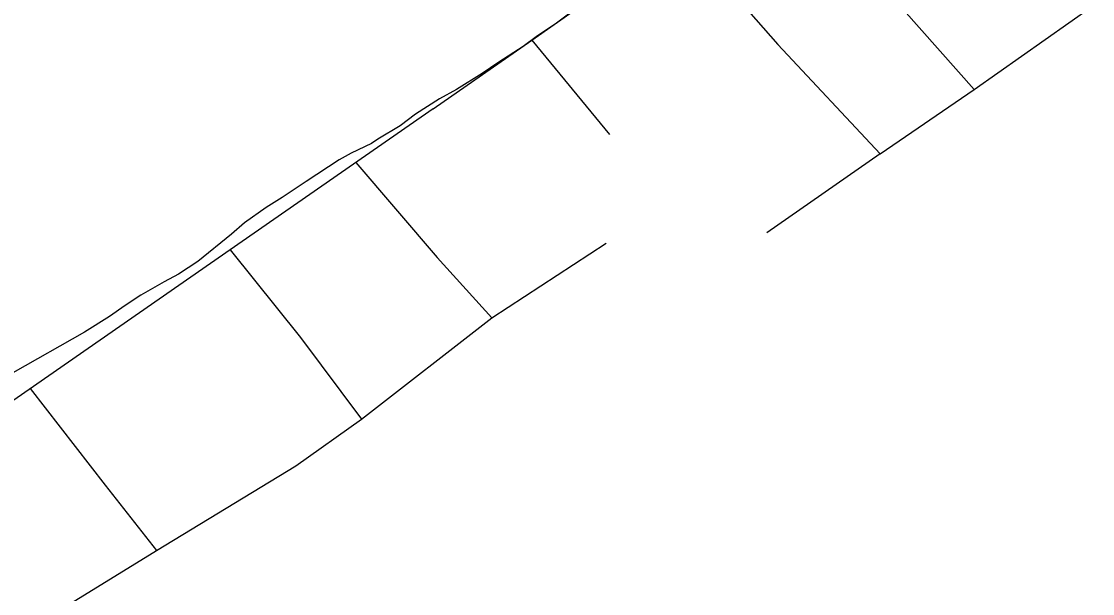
# Model space of a CAD drawing. Extents: x 3567028 to 3605064, y 510945 to 536587.
# Drawn here: x 3573605 to 3575209, y 527028 to 527885 of the extents above; entities that cross this region are included whole.
import ezdxf

# ---------------------------------------------------------------- set-up
doc = ezdxf.new("R2010")
doc.units = 0
doc.layers.add('V-DTCH-CNTR', color=7, linetype='Continuous')
doc.layers.add('V-SITE-VEGE', color=7, linetype='Continuous')

msp = doc.modelspace()

# ---------------------------------------------------------------- linework, layer by layer
at = {"layer": 'V-DTCH-CNTR'}
for p, q in [((3574368.9, 527856.7), (3574485.4, 527715.3)), ((3574221.5, 527753.7), (3573917.4, 527542.9)), ((3574891, 527686.2), (3574721.1, 527568.2))]:
    msp.add_line(p, q, dxfattribs=at)
for points in [[(3574221.5, 527753.7), (3574368.9, 527856.7), (3574474.6, 527930.7), (3574594.5, 528012.8), (3574749.5, 528118.8), (3574770.8, 528133.4), (3574920.9, 528240.4), (3575028.4, 528317), (3575086.3, 528356.5)], [(3574749.5, 528118.8), (3574843.3, 527995.2), (3575031.6, 527782.6)], [(3574594.5, 528012.8), (3574737.6, 527850), (3574891, 527686.2)], [(3574891, 527686.2), (3575031.6, 527782.6), (3575209, 527907.3)], [(3574105.5, 527673.3), (3574227.5, 527531), (3574309.2, 527441.1)], [(3573429.2, 526873.1), (3573608.3, 526970.5), (3573806.9, 527092.5), (3574015.4, 527219.1), (3574114.1, 527289.1), (3574309.2, 527441.1), (3574480.6, 527552.5)], [(3573917.4, 527542.9), (3573509.1, 527259.9), (3572843.8, 526786.6), (3572632, 526652.4)], [(3573917.4, 527542.9), (3574022.6, 527411.2), (3574114.1, 527289.1)], [(3573617.6, 527335.1), (3573730.1, 527190.2), (3573806.9, 527092.5)]]:
    msp.add_lwpolyline(points, dxfattribs=at)
at = {"layer": 'V-SITE-VEGE'}
for p, q in [((3574424.1, 527895.3), (3574406, 527882)), ((3574406, 527882), (3574377.4, 527862.8)), ((3574377.4, 527862.8), (3574355.9, 527847.3)), ((3574355.9, 527847.3), (3574319.8, 527823.7)), ((3574319.8, 527823.7), (3574294.8, 527806.7)), ((3574294.8, 527806.7), (3574256.4, 527782.5)), ((3574256.4, 527782.5), (3574230.8, 527768.9)), ((3574230.8, 527768.9), (3574194.8, 527745.9)), ((3574194.8, 527745.9), (3574172, 527728.2)), ((3574172, 527728.2), (3574138.3, 527708.5)), ((3574129, 527701.9), (3574098.3, 527687.2)), ((3574138.3, 527708.5), (3574129, 527701.9)), ((3574080.3, 527677.4), (3574030.8, 527645)), ((3574098.3, 527687.2), (3574080.3, 527677.4)), ((3574030.8, 527645), (3573995.3, 527620.8)), ((3573995.3, 527620.8), (3573970.9, 527606)), ((3573970.9, 527606), (3573938.8, 527582.9)), ((3573938.8, 527582.9), (3573919, 527566.2)), ((3573919, 527566.2), (3573868.7, 527525.3)), ((3573868.7, 527525.3), (3573839.6, 527506)), ((3573839.6, 527506), (3573818.1, 527494.6)), ((3573818.1, 527494.6), (3573783.3, 527474.9)), ((3573783.3, 527474.9), (3573760, 527459.5)), ((3573760, 527459.5), (3573736.7, 527443)), ((3573736.7, 527443), (3573698.9, 527419.4)), ((3573698.9, 527419.4), (3573591.5, 527358.3))]:
    msp.add_line(p, q, dxfattribs=at)

doc.saveas('drawing.dxf')
